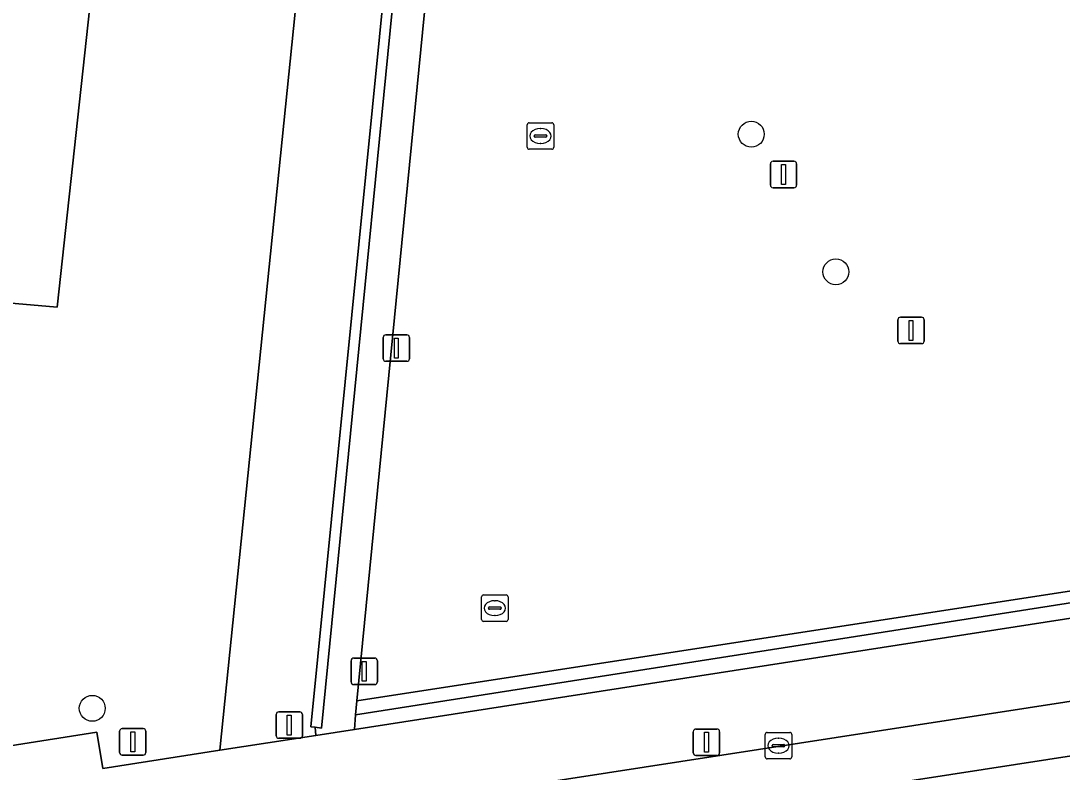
# Model space of a CAD drawing. Extents: x 162026 to 163502, y 387295 to 388169.
# Drawn here: x 162585.7 to 162624.99, y 387562.84 to 387591.19 of the extents above; entities that cross this region are included whole.
import ezdxf

# ---------------------------------------------------------------- set-up
doc = ezdxf.new("R2010")
doc.units = 0
for name, color, linetype in [('IMGEO_Afsluitpaal', 7, 'Continuous'), ('IMGEO_Boom', 7, 'Continuous'), ('IMGEO_Groenvoorziening', 7, 'Continuous'), ('IMGEO_Haag', 7, 'Continuous'), ('IMGEO_Kolk', 7, 'Continuous'), ('IMGEO_Lichtmast', 7, 'Continuous'), ('IMGEO_Meer_plas_ven_vijver', 7, 'Continuous'), ('IMGEO_Parkeervlak_open', 7, 'Continuous'), ('IMGEO_Rijbaan_lokaal_gesloten', 7, 'Continuous'), ('IMGEO_Voetpad_open', 7, 'Continuous')]:
    doc.layers.add(name, color=color, linetype=linetype)

msp = doc.modelspace()

# ---------------------------------------------------------------- linework, layer by layer
at = {"layer": 'IMGEO_Afsluitpaal'}
for p, q in [((162595.33, 387564.214), (162595.33, 387565.014)), ((162595.33, 387565.014), (162595.33, 387564.214)), ((162595.43, 387565.114), (162596.22, 387565.114)), ((162596.22, 387565.114), (162595.43, 387565.114)), ((162596.32, 387565.014), (162596.32, 387564.214)), ((162596.32, 387564.214), (162596.32, 387565.014)), ((162589.524, 387564.479), (162590.314, 387564.479)), ((162590.314, 387564.479), (162589.524, 387564.479)), ((162589.424, 387563.579), (162589.424, 387564.379)), ((162589.424, 387564.379), (162589.424, 387563.579)), ((162590.414, 387564.379), (162590.414, 387563.579)), ((162590.414, 387563.579), (162590.414, 387564.379)), ((162596.22, 387564.114), (162595.43, 387564.114)), ((162595.43, 387564.114), (162596.22, 387564.114)), ((162590.314, 387563.479), (162589.524, 387563.479)), ((162589.524, 387563.479), (162590.314, 387563.479))]:
    msp.add_line(p, q, dxfattribs=at)
for points in [[(162595.75, 387564.989), (162595.9, 387564.989), (162595.9, 387564.239), (162595.75, 387564.239), (162595.75, 387564.989)], [(162589.844, 387564.354), (162589.994, 387564.354), (162589.994, 387563.604), (162589.844, 387563.604), (162589.844, 387564.354)]]:
    msp.add_lwpolyline(points, dxfattribs=at)
for centre, start, end in [((162595.43, 387565.014), 90, 180), ((162595.43, 387565.014), 90, 180), ((162596.22, 387565.014), 0, 90), ((162596.22, 387565.014), 360, 90), ((162589.524, 387564.379), 90, 180), ((162589.524, 387564.379), 90, 180), ((162590.314, 387564.379), 0, 90), ((162590.314, 387564.379), 360, 90), ((162595.43, 387564.214), 180, 270), ((162595.43, 387564.214), 180, 270), ((162596.22, 387564.214), 270, 0), ((162596.22, 387564.214), 270, 0), ((162589.524, 387563.579), 180, 270), ((162589.524, 387563.579), 180, 270), ((162590.314, 387563.579), 270, 0), ((162590.314, 387563.579), 270, 0)]:
    msp.add_arc(centre, 0.1, start, end, dxfattribs=at)
at = {"layer": 'IMGEO_Boom'}
for centre in [(162613.26, 387586.911), (162616.452, 387581.717), (162588.393, 387565.246)]:
    msp.add_circle(centre, 0.489, dxfattribs=at)
at = {"layer": 'IMGEO_Groenvoorziening'}
for points in [[(162600.265, 387600.963), (162598.175, 387601.173), (162596.98, 387600.644), (162593.206, 387563.663), (162596.834, 387564.226), (162596.8, 387564.531), (162596.645, 387564.548)], [(162596.98, 387600.644), (162588.875, 387597.053), (162587.069, 387580.384), (162562.211, 387582.543), (162534.981, 387570.755), (162535.896, 387574.133), (162531.213, 387572.1), (162526.082, 387553.514), (162526.176, 387553.529), (162526.214, 387553.209), (162581.994, 387561.763), (162581.778, 387563.272), (162588.566, 387564.34), (162588.795, 387562.978), (162593.206, 387563.663)]]:
    msp.add_lwpolyline(points, close=True, dxfattribs=at)
for points in [[(162659.265, 387575.234), (162660.005, 387576.174), (162660.99, 387585.173), (162660.617, 387585.213), (162659.672, 387576.867), (162659.321, 387575.865), (162658.468, 387574.85), (162657.417, 387574.257), (162598.329, 387565), (162598.285, 387564.451), (162656.164, 387573.437)], [(162656.894, 387574.531), (162598.37, 387565.523), (162598.329, 387565), (162657.417, 387574.257)]]:
    msp.add_lwpolyline(points, dxfattribs=at)
at = {"layer": 'IMGEO_Haag'}
for points in [[(162659.265, 387575.234), (162660.005, 387576.174), (162660.99, 387585.173), (162660.617, 387585.213), (162659.672, 387576.867), (162659.321, 387575.865), (162658.468, 387574.85), (162657.417, 387574.257), (162598.329, 387565), (162598.285, 387564.451), (162656.164, 387573.437)], [(162656.894, 387574.531), (162598.37, 387565.523), (162598.329, 387565), (162657.417, 387574.257)]]:
    msp.add_lwpolyline(points, dxfattribs=at)
at = {"layer": 'IMGEO_Kolk'}
for p, q in [((162604.807, 387586.416), (162604.807, 387587.268)), ((162604.882, 387587.342), (162605.734, 387587.342)), ((162605.808, 387587.268), (162605.808, 387586.416)), ((162605.109, 387586.885), (162605.507, 387586.885)), ((162605.295, 387587.122), (162605.32, 387587.122)), ((162605.066, 387586.836), (162605.066, 387586.848)), ((162605.504, 387586.799), (162605.106, 387586.799)), ((162605.318, 387586.562), (162605.293, 387586.562)), ((162605.55, 387586.848), (162605.55, 387586.836)), ((162605.734, 387586.342), (162604.882, 387586.342)), ((162603.081, 387568.601), (162603.081, 387569.453)), ((162603.156, 387569.527), (162604.008, 387569.527)), ((162603.569, 387569.307), (162603.594, 387569.307)), ((162604.082, 387569.453), (162604.082, 387568.601)), ((162603.34, 387569.021), (162603.34, 387569.033)), ((162603.778, 387568.984), (162603.38, 387568.984)), ((162603.383, 387569.07), (162603.781, 387569.07)), ((162603.824, 387569.033), (162603.824, 387569.021)), ((162604.008, 387568.527), (162603.156, 387568.527)), ((162603.592, 387568.747), (162603.567, 387568.747)), ((162613.786, 387563.412), (162613.786, 387564.264)), ((162613.861, 387564.338), (162614.713, 387564.338)), ((162614.274, 387564.118), (162614.299, 387564.118)), ((162614.787, 387564.264), (162614.787, 387563.412)), ((162614.045, 387563.832), (162614.045, 387563.844)), ((162614.483, 387563.795), (162614.085, 387563.795)), ((162614.088, 387563.881), (162614.486, 387563.881)), ((162614.529, 387563.844), (162614.529, 387563.832)), ((162614.713, 387563.338), (162613.861, 387563.338)), ((162614.297, 387563.558), (162614.272, 387563.558))]:
    msp.add_line(p, q, dxfattribs=at)
for points in [[(162604.807, 387586.416), (162604.807, 387587.268)], [(162604.882, 387587.342), (162605.734, 387587.342)], [(162605.808, 387587.268), (162605.808, 387586.416)], [(162605.734, 387586.342), (162604.882, 387586.342)], [(162603.081, 387568.601), (162603.081, 387569.453)], [(162603.156, 387569.527), (162604.008, 387569.527)], [(162604.082, 387569.453), (162604.082, 387568.601)], [(162604.008, 387568.527), (162603.156, 387568.527)], [(162613.786, 387563.412), (162613.786, 387564.264)], [(162613.861, 387564.338), (162614.713, 387564.338)], [(162614.787, 387564.264), (162614.787, 387563.412)], [(162614.713, 387563.338), (162613.861, 387563.338)]]:
    msp.add_lwpolyline(points, dxfattribs=at)
for centre, radius, start, end in [((162604.884, 387587.266), 0.0765, 91.552, 178.448), ((162604.884, 387587.266), 0.0765, 91.552, 178.448), ((162605.732, 387587.266), 0.0765, 1.552, 88.448), ((162605.732, 387587.266), 0.0765, 1.552, 88.448), ((162605.106, 387586.845), 0.0403, 85.8775, 175.7526), ((162605.511, 387586.847), 0.0386, 1.7309, 96.639), ((162605.103, 387586.835), 0.0366, 178.938, 274.7102), ((162605.507, 387586.842), 0.043, 264.8664, 352.4533), ((162604.884, 387586.418), 0.0765, 181.552, 268.448), ((162604.884, 387586.418), 0.0765, 181.552, 268.448), ((162605.732, 387586.418), 0.0765, 271.552, 358.448), ((162605.732, 387586.418), 0.0765, 271.552, 358.448), ((162603.158, 387569.451), 0.0765, 91.552, 178.448), ((162603.158, 387569.451), 0.0765, 91.552, 178.448), ((162604.006, 387569.451), 0.0765, 1.552, 88.448), ((162604.006, 387569.451), 0.0765, 1.552, 88.448), ((162603.38, 387569.03), 0.0403, 85.8775, 175.7526), ((162603.377, 387569.02), 0.0366, 178.938, 274.7102), ((162603.781, 387569.027), 0.043, 264.8664, 352.4533), ((162603.785, 387569.032), 0.0386, 1.7309, 96.639), ((162603.158, 387568.603), 0.0765, 181.552, 268.448), ((162603.158, 387568.603), 0.0765, 181.552, 268.448), ((162604.006, 387568.603), 0.0765, 271.552, 358.448), ((162604.006, 387568.603), 0.0765, 271.552, 358.448), ((162613.863, 387564.262), 0.0765, 91.552, 178.448), ((162613.863, 387564.262), 0.0765, 91.552, 178.448), ((162614.711, 387564.262), 0.0765, 1.552, 88.448), ((162614.711, 387564.262), 0.0765, 1.552, 88.448), ((162614.085, 387563.841), 0.0403, 85.8775, 175.7526), ((162614.082, 387563.831), 0.0366, 178.938, 274.7102), ((162614.486, 387563.838), 0.043, 264.8664, 352.4533), ((162614.49, 387563.843), 0.0386, 1.7309, 96.639), ((162613.863, 387563.414), 0.0765, 181.552, 268.448), ((162613.863, 387563.414), 0.0765, 181.552, 268.448), ((162614.711, 387563.414), 0.0765, 271.552, 358.448), ((162614.711, 387563.414), 0.0765, 271.552, 358.448)]:
    msp.add_arc(centre, radius, start, end, dxfattribs=at)
for centre, major_axis, ratio, start_param, end_param in [((162605.294, 387586.842), (-0.387, 0.002), 0.722429, 4.712389, 7.853982), ((162605.319, 387586.842), (-0.39, 0.002), 0.717154, 1.570796, 4.712389), ((162603.568, 387569.027), (-0.387, 0.002), 0.722429, 4.712389, 7.853982), ((162603.593, 387569.027), (-0.39, 0.002), 0.717154, 1.570796, 4.712389), ((162614.273, 387563.838), (-0.387, 0.002), 0.722429, 4.712389, 7.853982), ((162614.298, 387563.838), (-0.39, 0.002), 0.717154, 1.570796, 4.712389)]:
    msp.add_ellipse(centre, major_axis=major_axis, ratio=ratio, start_param=start_param, end_param=end_param, dxfattribs=at)
at = {"layer": 'IMGEO_Lichtmast'}
for p, q in [((162613.98, 387584.99), (162613.98, 387585.79)), ((162613.98, 387585.79), (162613.98, 387584.99)), ((162614.08, 387585.89), (162614.87, 387585.89)), ((162614.87, 387585.89), (162614.08, 387585.89)), ((162614.97, 387585.79), (162614.97, 387584.99)), ((162614.97, 387584.99), (162614.97, 387585.79)), ((162614.87, 387584.89), (162614.08, 387584.89)), ((162614.08, 387584.89), (162614.87, 387584.89)), ((162618.792, 387579.107), (162618.792, 387579.907)), ((162618.792, 387579.907), (162618.792, 387579.107)), ((162618.892, 387580.007), (162619.682, 387580.007)), ((162619.682, 387580.007), (162618.892, 387580.007)), ((162619.782, 387579.907), (162619.782, 387579.107)), ((162619.782, 387579.107), (162619.782, 387579.907)), ((162599.371, 387578.44), (162599.371, 387579.24)), ((162599.371, 387579.24), (162599.371, 387578.44)), ((162599.471, 387579.34), (162600.261, 387579.34)), ((162600.261, 387579.34), (162599.471, 387579.34)), ((162600.361, 387579.24), (162600.361, 387578.44)), ((162600.361, 387578.44), (162600.361, 387579.24)), ((162619.682, 387579.007), (162618.892, 387579.007)), ((162618.892, 387579.007), (162619.682, 387579.007)), ((162600.261, 387578.34), (162599.471, 387578.34)), ((162599.471, 387578.34), (162600.261, 387578.34)), ((162598.159, 387566.243), (162598.159, 387567.043)), ((162598.159, 387567.043), (162598.159, 387566.243)), ((162598.259, 387567.143), (162599.049, 387567.143)), ((162599.049, 387567.143), (162598.259, 387567.143)), ((162599.149, 387567.043), (162599.149, 387566.243)), ((162599.149, 387566.243), (162599.149, 387567.043)), ((162599.049, 387566.143), (162598.259, 387566.143)), ((162598.259, 387566.143), (162599.049, 387566.143)), ((162611.173, 387564.465), (162611.963, 387564.465)), ((162611.963, 387564.465), (162611.173, 387564.465)), ((162611.073, 387563.565), (162611.073, 387564.365)), ((162611.073, 387564.365), (162611.073, 387563.565)), ((162612.063, 387564.365), (162612.063, 387563.565)), ((162612.063, 387563.565), (162612.063, 387564.365)), ((162611.963, 387563.465), (162611.173, 387563.465)), ((162611.173, 387563.465), (162611.963, 387563.465))]:
    msp.add_line(p, q, dxfattribs=at)
for points in [[(162614.4, 387585.765), (162614.55, 387585.765), (162614.55, 387585.015), (162614.4, 387585.015), (162614.4, 387585.765)], [(162619.212, 387579.882), (162619.362, 387579.882), (162619.362, 387579.132), (162619.212, 387579.132), (162619.212, 387579.882)], [(162599.791, 387579.215), (162599.941, 387579.215), (162599.941, 387578.465), (162599.791, 387578.465), (162599.791, 387579.215)], [(162598.579, 387567.018), (162598.729, 387567.018), (162598.729, 387566.268), (162598.579, 387566.268), (162598.579, 387567.018)], [(162611.493, 387564.34), (162611.643, 387564.34), (162611.643, 387563.59), (162611.493, 387563.59), (162611.493, 387564.34)]]:
    msp.add_lwpolyline(points, dxfattribs=at)
for centre, start, end in [((162614.08, 387585.79), 90, 180), ((162614.08, 387585.79), 90, 180), ((162614.87, 387585.79), 0, 90), ((162614.87, 387585.79), 360, 90), ((162614.08, 387584.99), 180, 270), ((162614.08, 387584.99), 180, 270), ((162614.87, 387584.99), 270, 0), ((162614.87, 387584.99), 270, 0), ((162618.892, 387579.907), 90, 180), ((162618.892, 387579.907), 90, 180), ((162619.682, 387579.907), 0, 90), ((162619.682, 387579.907), 360, 90), ((162599.471, 387579.24), 90, 180), ((162599.471, 387579.24), 90, 180), ((162600.261, 387579.24), 0, 90), ((162600.261, 387579.24), 360, 90), ((162618.892, 387579.107), 180, 270), ((162618.892, 387579.107), 180, 270), ((162619.682, 387579.107), 270, 0), ((162619.682, 387579.107), 270, 0), ((162599.471, 387578.44), 180, 270), ((162599.471, 387578.44), 180, 270), ((162600.261, 387578.44), 270, 0), ((162600.261, 387578.44), 270, 0), ((162598.259, 387567.043), 90, 180), ((162598.259, 387567.043), 90, 180), ((162599.049, 387567.043), 0, 90), ((162599.049, 387567.043), 360, 90), ((162598.259, 387566.243), 180, 270), ((162598.259, 387566.243), 180, 270), ((162599.049, 387566.243), 270, 0), ((162599.049, 387566.243), 270, 0), ((162611.173, 387564.365), 90, 180), ((162611.173, 387564.365), 90, 180), ((162611.963, 387564.365), 0, 90), ((162611.963, 387564.365), 360, 90), ((162611.173, 387563.565), 180, 270), ((162611.173, 387563.565), 180, 270), ((162611.963, 387563.565), 270, 0), ((162611.963, 387563.565), 270, 0)]:
    msp.add_arc(centre, 0.1, start, end, dxfattribs=at)
at = {"layer": 'IMGEO_Meer_plas_ven_vijver'}
msp.add_lwpolyline([(162588.875, 387597.053), (162588.93, 387597.558), (162590.5, 387612.04), (162567.893, 387602.287), (162562.047, 387602.816), (162560.534, 387602.953), (162543.885, 387604.461), (162541.075, 387593.824), (162541.034, 387593.668), (162535.981, 387574.539), (162535.896, 387574.133), (162534.981, 387570.755), (162562.211, 387582.543), (162587.069, 387580.384)], close=True, dxfattribs=at)
at = {"layer": 'IMGEO_Parkeervlak_open'}
msp.add_lwpolyline([(162607.529, 387597.263), (162606.628, 387602.1), (162605.778, 387601.549), (162605.235, 387601.141), (162604.565, 387600.642), (162603.942, 387600.085), (162603.372, 387599.474), (162602.858, 387598.816), (162602.405, 387598.113), (162602.017, 387597.373), (162601.696, 387596.602), (162601.445, 387595.805), (162601.267, 387594.988), (162601.163, 387594.159), (162601.137, 387593.707), (162598.37, 387565.523), (162656.894, 387574.531)], dxfattribs=at)
at = {"layer": 'IMGEO_Rijbaan_lokaal_gesloten'}
for points in [[(162654.392, 387567.945), (162654.07, 387569.952), (162538.298, 387552.068), (162533.057, 387551.319), (162533.408, 387549.238)], [(162654.819, 387565.133), (162654.392, 387567.945), (162533.408, 387549.238), (162533.858, 387546.47)]]:
    msp.add_lwpolyline(points, close=True, dxfattribs=at)
at = {"layer": 'IMGEO_Voetpad_open'}
msp.add_lwpolyline([(162600.804, 387602.719), (162600.821, 387602.893), (162600.445, 387602.754), (162600.425, 387602.554), (162600.265, 387600.963), (162596.645, 387564.548), (162596.8, 387564.531), (162597.04, 387564.495)], close=True, dxfattribs=at)
for points in [[(162600.804, 387602.719), (162597.04, 387564.495), (162596.8, 387564.531), (162596.834, 387564.226), (162598.285, 387564.451), (162598.329, 387565), (162598.37, 387565.523), (162601.137, 387593.707)], [(162656.164, 387573.437), (162598.285, 387564.451), (162596.834, 387564.226), (162593.206, 387563.663), (162588.795, 387562.978), (162588.566, 387564.34), (162581.778, 387563.272)], [(162455.051, 387539.289), (162460.922, 387540.172), (162460.741, 387541.35), (162470.253, 387542.817), (162470.466, 387541.651), (162470.603, 387541.672), (162509.387, 387547.66), (162533.057, 387551.319), (162538.298, 387552.068), (162654.07, 387569.952)]]:
    msp.add_lwpolyline(points, dxfattribs=at)

doc.saveas('drawing.dxf')
